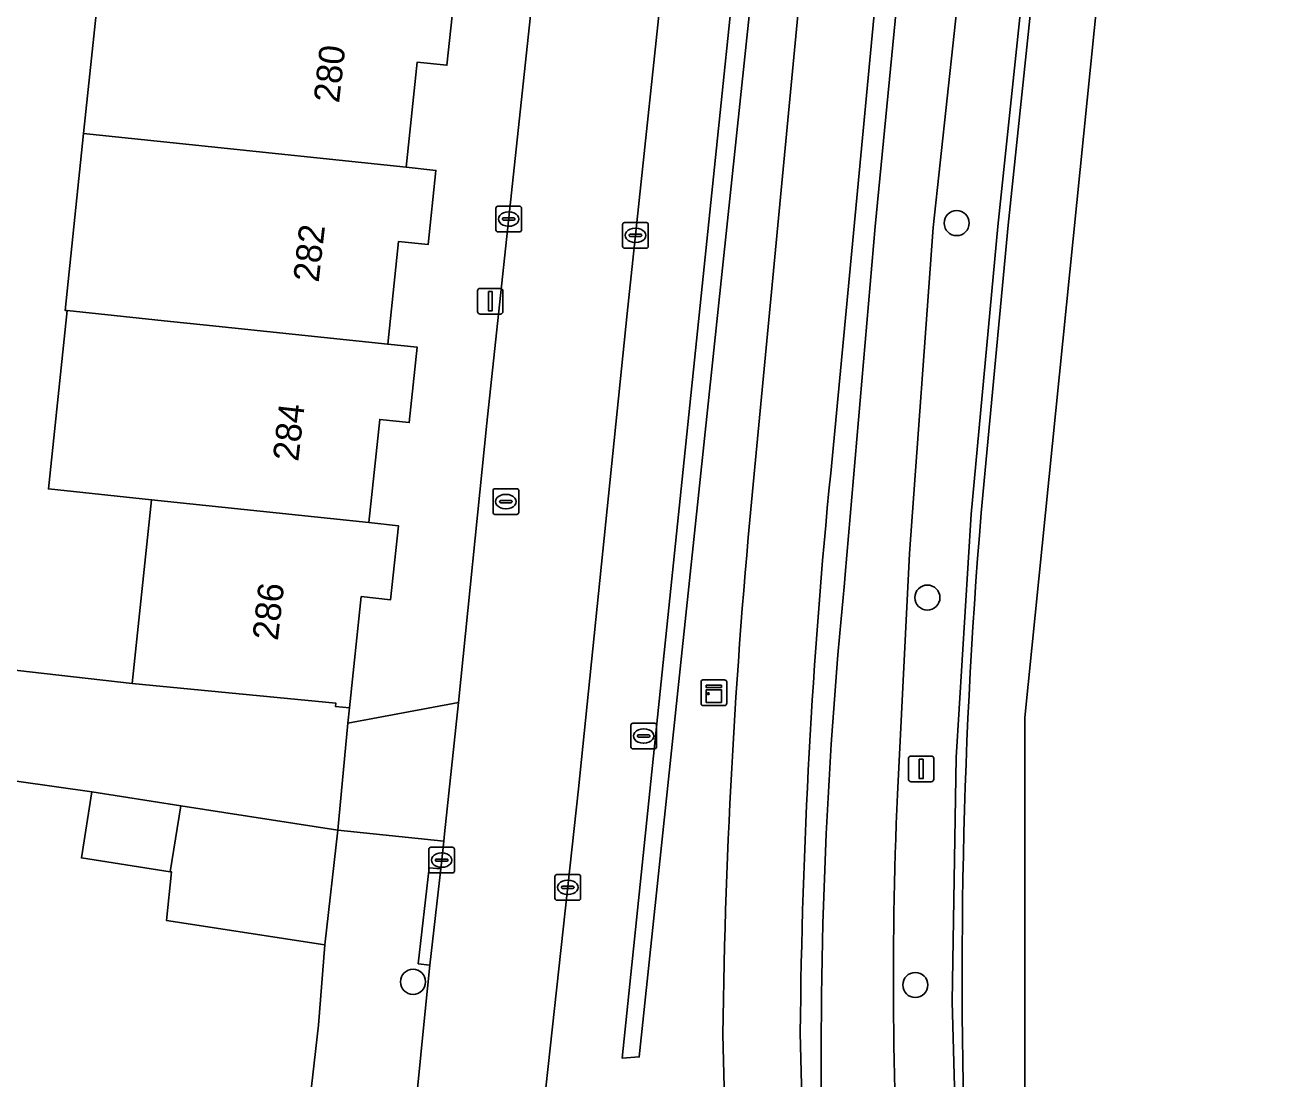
# Model space of a CAD drawing. Extents: x 161483 to 162250, y 379484 to 380833.
# Drawn here: x 162192.32 to 162241.14, y 380561.92 to 380603.01 of the extents above; entities that cross this region are included whole.
import ezdxf

# ---------------------------------------------------------------- set-up
doc = ezdxf.new("R2010")
doc.units = 0
for name, color, linetype in [('IMGEO_Berm_groen', 7, 'Continuous'), ('IMGEO_Berm_open', 7, 'Continuous'), ('IMGEO_Boom', 7, 'Continuous'), ('IMGEO_Erf', 7, 'Continuous'), ('IMGEO_Fietspad_gesloten', 7, 'Continuous'), ('IMGEO_Groenvoorziening', 7, 'Continuous'), ('IMGEO_Haag', 7, 'Continuous'), ('IMGEO_Kast', 7, 'Continuous'), ('IMGEO_Kolk', 7, 'Continuous'), ('IMGEO_Lichtmast', 7, 'Continuous'), ('IMGEO_Pand', 7, 'Continuous'), ('IMGEO_Pand_nummerreeks', 7, 'Continuous'), ('IMGEO_Rijbaan_lokaal_gesloten', 7, 'Continuous'), ('IMGEO_Rijbaan_lokaal_open', 7, 'Continuous'), ('IMGEO_Rioolput', 7, 'Continuous'), ('IMGEO_Voetpad_open', 7, 'Continuous'), ('IMGEO_Waterloop', 7, 'Continuous')]:
    doc.layers.add(name, color=color, linetype=linetype)

msp = doc.modelspace()

# ---------------------------------------------------------------- linework, layer by layer
at = {"layer": 'IMGEO_Berm_groen'}
for points in [[(162224.713, 380641.051), (162224.538, 380641.02), (162216.272, 380562.775), (162215.601, 380562.731), (162223.699, 380640.873), (162221.566, 380640.501)], [(162229.101, 380641.182), (162226.52, 380615.007), (162223.737, 380585.536)], [(162220.785, 380585.791), (162225.936, 380639.994)], [(162220.819, 380639.763), (162220.541, 380637.397), (162219.458, 380626.895), (162217.533, 380608.049), (162215.799, 380591.762), (162213.904, 380573.225), (162211.859, 380554.56), (162210.093, 380537.653), (162208.747, 380525.315), (162207.742, 380514.518)], [(162235.062, 380511.361), (162234.885, 380513.834), (162234.485, 380513.815), (162233.282, 380522.077), (162233.255, 380522.263), (162230.376, 380540.774), (162229.367, 380548.085), (162228.73, 380555.438), (162228.472, 380564.942), (162228.634, 380574.447), (162229.215, 380583.936), (162230.258, 380595.154), (162234.178, 380632.445)], [(162224.277, 380581.251), (162224.306, 380581.587), (162225.474, 380595.156), (162228.933, 380630.72)], [(162231.557, 380630.432), (162227.735, 380595.12), (162226.805, 380582.401), (162226.337, 380573.015)]]:
    msp.add_lwpolyline(points, dxfattribs=at)
for centre, radius, start, end in [((162472.789, 380560.424), 253.277, 174.2519, 179.27065), ((162464.968, 380561.482), 242.427, 174.30564, 179.47199), ((162411.249, 380562.762), 187.884, 174.35261, 188.00974), ((162396.409, 380565.793), 170.225, 177.5683, 189.98095), ((162514.381, 380569.662), 294.911, 181.16858, 187.55093), ((162503.782, 380569.005), 281.28, 181.07737, 187.68399)]:
    msp.add_arc(centre, radius, start, end, dxfattribs=at)
at = {"layer": 'IMGEO_Berm_open'}
msp.add_lwpolyline([(162229.611, 380583.991), (162230.654, 380595.209), (162234.565, 380632.408), (162234.178, 380632.445), (162230.258, 380595.154), (162229.215, 380583.936), (162228.634, 380574.447), (162228.472, 380564.942), (162228.73, 380555.438), (162229.367, 380548.085), (162230.376, 380540.774), (162233.255, 380522.263), (162233.282, 380522.077), (162234.485, 380513.815), (162234.885, 380513.834), (162234.326, 380517.976), (162233.651, 380522.318), (162230.772, 380540.829)], dxfattribs=at)
msp.add_arc((162444.439, 380566.082), 215.574, 175.23454, 182.81545, dxfattribs=at)
at = {"layer": 'IMGEO_Boom'}
for centre in [(162228.651, 380595.288), (162227.509, 380580.688), (162207.449, 380565.705), (162227.038, 380565.583)]:
    msp.add_circle(centre, 0.489, dxfattribs=at)
at = {"layer": 'IMGEO_Erf'}
for points in [[(162180.13, 380579.2), (162196.499, 380577.333), (162197.254, 380584.501), (162193.231, 380584.923), (162193.961, 380591.878), (162193.877, 380591.887), (162194.601, 380598.787), (162195.335, 380605.781), (162199.449, 380605.35), (162200.181, 380612.3), (162200.916, 380619.281), (162201.646, 380626.22), (162202.38, 380633.192), (162197.999, 380633.652), (162198.732, 380640.613), (162203.113, 380640.152), (162203.151, 380640.512), (162188.75, 380641.941)], [(162204.005, 380567.147), (162197.838, 380568.092), (162198.029, 380569.988), (162197.98, 380569.996), (162194.515, 380570.537), (162194.916, 380573.108), (162187.741, 380574.129)], [(162146.585, 380550.348), (162150.266, 380549.742), (162151.977, 380561.106), (162153.801, 380560.821), (162154.318, 380564.132), (162161.433, 380563.022), (162160.652, 380558.083), (162167.492, 380557.015), (162174.435, 380555.931), (162174.973, 380559.337), (162181.903, 380558.242), (162181.368, 380554.848), (162188.299, 380553.766), (162188.886, 380557.523), (162193.753, 380556.763), (162194.77, 380557.404), (162195.955, 380557.218), (162195.247, 380552.681), (162197.403, 380552.344), (162202.343, 380551.572), (162202.593, 380553.758), (162203.763, 380564.02), (162204.005, 380567.147)]]:
    msp.add_lwpolyline(points, dxfattribs=at)
at = {"layer": 'IMGEO_Fietspad_gesloten'}
for points in [[(162223.737, 380585.536), (162226.52, 380615.007), (162229.101, 380641.182), (162229.656, 380645.947), (162238.893, 380727.427), (162239.521, 380733.219), (162240.819, 380744.707), (162241.143, 380747.655)], [(162237.994, 380746.353), (162237.823, 380744.988), (162236.289, 380731.514), (162235.562, 380724.974), (162226.483, 380644.682), (162225.936, 380639.994), (162220.785, 380585.791)]]:
    msp.add_lwpolyline(points, dxfattribs=at)
for centre, radius, start, end in [((162472.789, 380560.424), 253.277, 174.2519, 179.27065), ((162464.968, 380561.482), 242.427, 174.30564, 179.47199), ((162514.381, 380569.662), 294.911, 181.16858, 187.55093), ((162503.782, 380569.005), 281.28, 181.07737, 187.68399)]:
    msp.add_arc(centre, radius, start, end, dxfattribs=at)
at = {"layer": 'IMGEO_Groenvoorziening'}
msp.add_lwpolyline([(162223.699, 380640.873), (162215.601, 380562.731), (162216.272, 380562.775), (162224.538, 380641.02)], close=True, dxfattribs=at)
at = {"layer": 'IMGEO_Haag'}
msp.add_lwpolyline([(162223.699, 380640.873), (162215.601, 380562.731), (162216.272, 380562.775), (162224.538, 380641.02)], close=True, dxfattribs=at)
at = {"layer": 'IMGEO_Kast'}
for p, q in [((162218.681, 380576.552), (162218.681, 380577.393)), ((162218.681, 380577.393), (162218.681, 380576.552)), ((162218.756, 380577.477), (162219.597, 380577.477)), ((162219.597, 380577.477), (162218.756, 380577.477)), ((162219.681, 380577.402), (162219.681, 380576.561)), ((162219.681, 380576.561), (162219.681, 380577.402)), ((162219.606, 380576.477), (162218.765, 380576.477)), ((162218.765, 380576.477), (162219.606, 380576.477))]:
    msp.add_line(p, q, dxfattribs=at)
for points in [[(162218.876, 380577.267), (162219.476, 380577.267), (162219.476, 380577.182), (162218.876, 380577.182), (162218.876, 380577.267)], [(162218.876, 380577.092), (162219.476, 380577.092), (162219.476, 380576.603), (162218.876, 380576.603), (162218.876, 380577.092)]]:
    msp.add_lwpolyline(points, dxfattribs=at)
msp.add_circle((162218.96, 380576.941), 0.0377, dxfattribs=at)
for centre, start, end in [((162218.759, 380577.399), 92.4484, 184.2845), ((162218.759, 380577.399), 92.4484, 184.2845), ((162219.603, 380577.399), 2.4484, 94.2845), ((162219.603, 380577.399), 2.4484, 94.2845), ((162218.759, 380576.555), 182.4484, 274.2845), ((162218.759, 380576.555), 182.4484, 274.2845), ((162219.603, 380576.555), 272.4484, 4.2845), ((162219.603, 380576.555), 272.4484, 4.2845)]:
    msp.add_arc(centre, 0.0779, start, end, dxfattribs=at)
at = {"layer": 'IMGEO_Kolk'}
for p, q in [((162210.678, 380595.02), (162210.678, 380595.872)), ((162210.753, 380595.946), (162211.605, 380595.946)), ((162211.679, 380595.872), (162211.679, 380595.02)), ((162210.937, 380595.44), (162210.937, 380595.452)), ((162211.375, 380595.403), (162210.977, 380595.403)), ((162210.98, 380595.489), (162211.378, 380595.489)), ((162211.166, 380595.726), (162211.191, 380595.726)), ((162211.421, 380595.452), (162211.421, 380595.44)), ((162211.605, 380594.946), (162210.753, 380594.946)), ((162211.189, 380595.166), (162211.164, 380595.166)), ((162215.624, 380594.384), (162215.624, 380595.236)), ((162215.699, 380595.31), (162216.551, 380595.31)), ((162216.112, 380595.09), (162216.137, 380595.09)), ((162216.625, 380595.236), (162216.625, 380594.384)), ((162215.883, 380594.804), (162215.883, 380594.816)), ((162216.321, 380594.767), (162215.923, 380594.767)), ((162215.926, 380594.853), (162216.324, 380594.853)), ((162216.135, 380594.53), (162216.11, 380594.53)), ((162216.367, 380594.816), (162216.367, 380594.804)), ((162216.551, 380594.31), (162215.699, 380594.31)), ((162208.139, 380570.95), (162208.991, 380570.95)), ((162208.064, 380570.024), (162208.064, 380570.876)), ((162208.323, 380570.444), (162208.323, 380570.456)), ((162208.366, 380570.493), (162208.764, 380570.493)), ((162208.552, 380570.73), (162208.577, 380570.73)), ((162208.807, 380570.456), (162208.807, 380570.444)), ((162209.065, 380570.876), (162209.065, 380570.024)), ((162208.761, 380570.407), (162208.363, 380570.407)), ((162208.575, 380570.17), (162208.55, 380570.17)), ((162208.991, 380569.95), (162208.139, 380569.95)), ((162212.984, 380568.963), (162212.984, 380569.815)), ((162213.059, 380569.889), (162213.911, 380569.889)), ((162213.472, 380569.669), (162213.497, 380569.669)), ((162213.985, 380569.815), (162213.985, 380568.963)), ((162213.243, 380569.383), (162213.243, 380569.395)), ((162213.681, 380569.346), (162213.283, 380569.346)), ((162213.286, 380569.432), (162213.684, 380569.432)), ((162213.495, 380569.109), (162213.47, 380569.109)), ((162213.727, 380569.395), (162213.727, 380569.383)), ((162213.911, 380568.889), (162213.059, 380568.889))]:
    msp.add_line(p, q, dxfattribs=at)
for points in [[(162210.678, 380595.02), (162210.678, 380595.872)], [(162210.753, 380595.946), (162211.605, 380595.946)], [(162211.679, 380595.872), (162211.679, 380595.02)], [(162211.605, 380594.946), (162210.753, 380594.946)], [(162215.624, 380594.384), (162215.624, 380595.236)], [(162215.699, 380595.31), (162216.551, 380595.31)], [(162216.625, 380595.236), (162216.625, 380594.384)], [(162216.551, 380594.31), (162215.699, 380594.31)], [(162208.139, 380570.95), (162208.991, 380570.95)], [(162208.064, 380570.024), (162208.064, 380570.876)], [(162209.065, 380570.876), (162209.065, 380570.024)], [(162208.991, 380569.95), (162208.139, 380569.95)], [(162212.984, 380568.963), (162212.984, 380569.815)], [(162213.059, 380569.889), (162213.911, 380569.889)], [(162213.985, 380569.815), (162213.985, 380568.963)], [(162213.911, 380568.889), (162213.059, 380568.889)]]:
    msp.add_lwpolyline(points, dxfattribs=at)
for centre, radius, start, end in [((162210.755, 380595.87), 0.0765, 91.552, 178.448), ((162210.755, 380595.87), 0.0765, 91.552, 178.448), ((162211.603, 380595.87), 0.0765, 1.552, 88.448), ((162211.603, 380595.87), 0.0765, 1.552, 88.448), ((162210.977, 380595.449), 0.0403, 85.8775, 175.7526), ((162210.974, 380595.439), 0.0366, 178.938, 274.7102), ((162211.378, 380595.446), 0.043, 264.8664, 352.4533), ((162211.382, 380595.451), 0.0386, 1.7309, 96.639), ((162210.755, 380595.022), 0.0765, 181.552, 268.448), ((162210.755, 380595.022), 0.0765, 181.552, 268.448), ((162211.603, 380595.022), 0.0765, 271.552, 358.448), ((162211.603, 380595.022), 0.0765, 271.552, 358.448), ((162215.701, 380595.234), 0.0765, 91.552, 178.448), ((162215.701, 380595.234), 0.0765, 91.552, 178.448), ((162216.549, 380595.234), 0.0765, 1.552, 88.448), ((162216.549, 380595.234), 0.0765, 1.552, 88.448), ((162215.701, 380594.386), 0.0765, 181.552, 268.448), ((162215.701, 380594.386), 0.0765, 181.552, 268.448), ((162215.923, 380594.813), 0.0403, 85.8775, 175.7526), ((162215.92, 380594.803), 0.0366, 178.938, 274.7102), ((162216.324, 380594.81), 0.043, 264.8664, 352.4533), ((162216.328, 380594.815), 0.0386, 1.7309, 96.639), ((162216.549, 380594.386), 0.0765, 271.552, 358.448), ((162216.549, 380594.386), 0.0765, 271.552, 358.448), ((162208.141, 380570.874), 0.0765, 91.552, 178.448), ((162208.141, 380570.874), 0.0765, 91.552, 178.448), ((162208.989, 380570.874), 0.0765, 1.552, 88.448), ((162208.989, 380570.874), 0.0765, 1.552, 88.448), ((162208.363, 380570.453), 0.0403, 85.8775, 175.7526), ((162208.768, 380570.455), 0.0386, 1.7309, 96.639), ((162208.141, 380570.026), 0.0765, 181.552, 268.448), ((162208.141, 380570.026), 0.0765, 181.552, 268.448), ((162208.36, 380570.443), 0.0366, 178.938, 274.7102), ((162208.764, 380570.45), 0.043, 264.8664, 352.4533), ((162208.989, 380570.026), 0.0765, 271.552, 358.448), ((162208.989, 380570.026), 0.0765, 271.552, 358.448), ((162213.061, 380569.813), 0.0765, 91.552, 178.448), ((162213.061, 380569.813), 0.0765, 91.552, 178.448), ((162213.909, 380569.813), 0.0765, 1.552, 88.448), ((162213.909, 380569.813), 0.0765, 1.552, 88.448), ((162213.283, 380569.392), 0.0403, 85.8775, 175.7526), ((162213.28, 380569.382), 0.0366, 178.938, 274.7102), ((162213.684, 380569.389), 0.043, 264.8664, 352.4533), ((162213.688, 380569.394), 0.0386, 1.7309, 96.639), ((162213.061, 380568.965), 0.0765, 181.552, 268.448), ((162213.061, 380568.965), 0.0765, 181.552, 268.448), ((162213.909, 380568.965), 0.0765, 271.552, 358.448), ((162213.909, 380568.965), 0.0765, 271.552, 358.448)]:
    msp.add_arc(centre, radius, start, end, dxfattribs=at)
for centre, major_axis, ratio, start_param, end_param in [((162211.165, 380595.446), (-0.387, 0.002), 0.722429, 4.712389, 7.853982), ((162211.19, 380595.446), (-0.39, 0.002), 0.717154, 1.570796, 4.712389), ((162216.111, 380594.81), (-0.387, 0.002), 0.722429, 4.712389, 7.853982), ((162216.136, 380594.81), (-0.39, 0.002), 0.717154, 1.570796, 4.712389), ((162208.551, 380570.45), (-0.387, 0.002), 0.722429, 4.712389, 7.853982), ((162208.576, 380570.45), (-0.39, 0.002), 0.717154, 1.570796, 4.712389), ((162213.471, 380569.389), (-0.387, 0.002), 0.722429, 4.712389, 7.853982), ((162213.496, 380569.389), (-0.39, 0.002), 0.717154, 1.570796, 4.712389)]:
    msp.add_ellipse(centre, major_axis=major_axis, ratio=ratio, start_param=start_param, end_param=end_param, dxfattribs=at)
at = {"layer": 'IMGEO_Lichtmast'}
for p, q in [((162209.966, 380591.844), (162209.966, 380592.644)), ((162209.966, 380592.644), (162209.966, 380591.844)), ((162210.066, 380592.744), (162210.856, 380592.744)), ((162210.856, 380592.744), (162210.066, 380592.744)), ((162210.956, 380592.644), (162210.956, 380591.844)), ((162210.956, 380591.844), (162210.956, 380592.644)), ((162210.856, 380591.744), (162210.066, 380591.744)), ((162210.066, 380591.744), (162210.856, 380591.744)), ((162226.771, 380573.608), (162226.771, 380574.408)), ((162226.771, 380574.408), (162226.771, 380573.608)), ((162226.871, 380574.508), (162227.661, 380574.508)), ((162227.661, 380574.508), (162226.871, 380574.508)), ((162227.761, 380574.408), (162227.761, 380573.608)), ((162227.761, 380573.608), (162227.761, 380574.408)), ((162227.661, 380573.508), (162226.871, 380573.508)), ((162226.871, 380573.508), (162227.661, 380573.508))]:
    msp.add_line(p, q, dxfattribs=at)
for points in [[(162210.386, 380592.619), (162210.536, 380592.619), (162210.536, 380591.869), (162210.386, 380591.869), (162210.386, 380592.619)], [(162227.191, 380574.383), (162227.341, 380574.383), (162227.341, 380573.633), (162227.191, 380573.633), (162227.191, 380574.383)]]:
    msp.add_lwpolyline(points, dxfattribs=at)
for centre, start, end in [((162210.066, 380592.644), 90, 180), ((162210.066, 380592.644), 90, 180), ((162210.856, 380592.644), 0, 90), ((162210.856, 380592.644), 360, 90), ((162210.066, 380591.844), 180, 270), ((162210.066, 380591.844), 180, 270), ((162210.856, 380591.844), 270, 0), ((162210.856, 380591.844), 270, 0), ((162226.871, 380574.408), 90, 180), ((162226.871, 380574.408), 90, 180), ((162227.661, 380574.408), 0, 90), ((162227.661, 380574.408), 360, 90), ((162226.871, 380573.608), 180, 270), ((162226.871, 380573.608), 180, 270), ((162227.661, 380573.608), 270, 0), ((162227.661, 380573.608), 270, 0)]:
    msp.add_arc(centre, 0.1, start, end, dxfattribs=at)
at = {"layer": 'IMGEO_Pand'}
for points in [[(162207.918, 380604.462), (162203.683, 380604.906), (162199.449, 380605.35), (162195.335, 380605.781), (162194.601, 380598.787), (162198.712, 380598.356), (162207.184, 380597.467), (162207.615, 380601.564), (162208.77, 380601.443), (162209.076, 380604.34)], [(162206.882, 380594.576), (162208.035, 380594.454), (162208.339, 380597.345), (162207.184, 380597.467), (162198.712, 380598.356), (162194.601, 380598.787), (162193.877, 380591.887), (162193.961, 380591.878), (162197.986, 380591.456), (162199.26, 380591.323), (162206.46, 380590.568)], [(162206.46, 380590.568), (162199.26, 380591.323), (162197.986, 380591.456), (162193.961, 380591.878), (162193.231, 380584.923), (162197.254, 380584.501), (162205.73, 380583.612), (162206.153, 380587.634), (162207.303, 380587.513), (162207.612, 380590.447)], [(162205.73, 380583.612), (162197.254, 380584.501), (162196.499, 380577.333), (162204.437, 380576.577), (162204.423, 380576.443), (162204.971, 380576.385), (162205.428, 380580.726), (162206.576, 380580.605), (162206.88, 380583.49)], [(162198.386, 380572.568), (162194.916, 380573.108), (162194.515, 380570.537), (162197.98, 380569.996)], [(162198.386, 380572.568), (162197.98, 380569.996), (162198.029, 380569.988), (162197.838, 380568.092), (162204.005, 380567.147), (162204.517, 380571.615)]]:
    msp.add_lwpolyline(points, close=True, dxfattribs=at)
at = {"layer": 'IMGEO_Rijbaan_lokaal_gesloten'}
for points in [[(162236.98, 380632.149), (162236.973, 380632.15), (162234.565, 380632.408), (162230.654, 380595.209), (162229.611, 380583.991)], [(162230.772, 380540.829), (162233.651, 380522.318), (162234.326, 380517.976), (162234.885, 380513.834), (162237.166, 380513.944), (162237.206, 380514.575), (162231.316, 380549.081), (162231.316, 380576.014), (162236.98, 380632.149)]]:
    msp.add_lwpolyline(points, dxfattribs=at)
msp.add_arc((162444.439, 380566.082), 215.574, 175.23454, 182.81545, dxfattribs=at)
at = {"layer": 'IMGEO_Rijbaan_lokaal_open'}
for points in [[(162207.742, 380514.518), (162208.747, 380525.315), (162210.093, 380537.653), (162211.859, 380554.56), (162213.904, 380573.225), (162215.799, 380591.762), (162217.533, 380608.049), (162219.458, 380626.895), (162220.541, 380637.397), (162220.819, 380639.763), (162221.281, 380644.42), (162221.532, 380646.954), (162221.544, 380647.07), (162221.691, 380648.069), (162223.196, 380662.517), (162225.14, 380681.803), (162227.14, 380700.058), (162228.312, 380710.546)], [(162216.367, 380644.351), (162215.987, 380640.612), (162215.769, 380638.584), (162214.391, 380625.756), (162212.257, 380605.46), (162210.323, 380587.494), (162209.224, 380576.597), (162208.674, 380571.47), (162208.645, 380571.196), (162208.53, 380570.113), (162208.102, 380566.353), (162207.92, 380564.561), (162207.41, 380559.46), (162205.875, 380543.702)], [(162187.741, 380574.129), (162194.916, 380573.108), (162198.386, 380572.568), (162204.517, 380571.615), (162204.907, 380575.788), (162204.971, 380576.385), (162204.423, 380576.443), (162204.437, 380576.577), (162196.499, 380577.333), (162180.13, 380579.2)]]:
    msp.add_lwpolyline(points, dxfattribs=at)
at = {"layer": 'IMGEO_Rioolput'}
for p, q in [((162210.568, 380584.005), (162210.568, 380584.857)), ((162210.643, 380584.931), (162211.495, 380584.931)), ((162211.056, 380584.711), (162211.081, 380584.711)), ((162211.569, 380584.857), (162211.569, 380584.005)), ((162210.827, 380584.425), (162210.827, 380584.437)), ((162211.265, 380584.388), (162210.867, 380584.388)), ((162210.87, 380584.474), (162211.268, 380584.474)), ((162211.079, 380584.151), (162211.054, 380584.151)), ((162211.311, 380584.437), (162211.311, 380584.425)), ((162211.495, 380583.931), (162210.643, 380583.931)), ((162215.943, 380574.864), (162215.943, 380575.716)), ((162216.018, 380575.79), (162216.87, 380575.79)), ((162216.245, 380575.333), (162216.643, 380575.333)), ((162216.431, 380575.57), (162216.456, 380575.57)), ((162216.944, 380575.716), (162216.944, 380574.864)), ((162216.202, 380575.284), (162216.202, 380575.296)), ((162216.64, 380575.247), (162216.242, 380575.247)), ((162216.454, 380575.01), (162216.429, 380575.01)), ((162216.686, 380575.296), (162216.686, 380575.284)), ((162216.87, 380574.79), (162216.018, 380574.79))]:
    msp.add_line(p, q, dxfattribs=at)
for points in [[(162210.568, 380584.005), (162210.568, 380584.857)], [(162210.643, 380584.931), (162211.495, 380584.931)], [(162211.569, 380584.857), (162211.569, 380584.005)], [(162211.495, 380583.931), (162210.643, 380583.931)], [(162215.943, 380574.864), (162215.943, 380575.716)], [(162216.018, 380575.79), (162216.87, 380575.79)], [(162216.944, 380575.716), (162216.944, 380574.864)], [(162216.87, 380574.79), (162216.018, 380574.79)]]:
    msp.add_lwpolyline(points, dxfattribs=at)
for centre, radius, start, end in [((162210.645, 380584.855), 0.0765, 91.552, 178.448), ((162210.645, 380584.855), 0.0765, 91.552, 178.448), ((162211.493, 380584.855), 0.0765, 1.552, 88.448), ((162211.493, 380584.855), 0.0765, 1.552, 88.448), ((162210.867, 380584.434), 0.0403, 85.8775, 175.7526), ((162210.864, 380584.424), 0.0366, 178.938, 274.7102), ((162211.268, 380584.431), 0.043, 264.8664, 352.4533), ((162211.272, 380584.436), 0.0386, 1.7309, 96.639), ((162210.645, 380584.007), 0.0765, 181.552, 268.448), ((162210.645, 380584.007), 0.0765, 181.552, 268.448), ((162211.493, 380584.007), 0.0765, 271.552, 358.448), ((162211.493, 380584.007), 0.0765, 271.552, 358.448), ((162216.02, 380575.714), 0.0765, 91.552, 178.448), ((162216.02, 380575.714), 0.0765, 91.552, 178.448), ((162216.242, 380575.293), 0.0403, 85.8775, 175.7526), ((162216.647, 380575.295), 0.0386, 1.7309, 96.639), ((162216.868, 380575.714), 0.0765, 1.552, 88.448), ((162216.868, 380575.714), 0.0765, 1.552, 88.448), ((162216.02, 380574.866), 0.0765, 181.552, 268.448), ((162216.02, 380574.866), 0.0765, 181.552, 268.448), ((162216.239, 380575.283), 0.0366, 178.938, 274.7102), ((162216.643, 380575.29), 0.043, 264.8664, 352.4533), ((162216.868, 380574.866), 0.0765, 271.552, 358.448), ((162216.868, 380574.866), 0.0765, 271.552, 358.448)]:
    msp.add_arc(centre, radius, start, end, dxfattribs=at)
for centre, major_axis, ratio, start_param, end_param in [((162211.055, 380584.431), (-0.387, 0.002), 0.722429, 4.712389, 7.853982), ((162211.08, 380584.431), (-0.39, 0.002), 0.717154, 1.570796, 4.712389), ((162216.43, 380575.29), (-0.387, 0.002), 0.722429, 4.712389, 7.853982), ((162216.455, 380575.29), (-0.39, 0.002), 0.717154, 1.570796, 4.712389)]:
    msp.add_ellipse(centre, major_axis=major_axis, ratio=ratio, start_param=start_param, end_param=end_param, dxfattribs=at)
at = {"layer": 'IMGEO_Voetpad_open'}
for points in [[(162209.076, 380604.34), (162208.77, 380601.443), (162207.615, 380601.564), (162207.184, 380597.467), (162208.339, 380597.345), (162208.035, 380594.454), (162206.882, 380594.576), (162206.46, 380590.568), (162207.612, 380590.447), (162207.303, 380587.513), (162206.153, 380587.634), (162205.73, 380583.612), (162206.88, 380583.49), (162206.576, 380580.605), (162205.428, 380580.726), (162204.971, 380576.385), (162204.907, 380575.788), (162209.224, 380576.597), (162210.323, 380587.494), (162212.257, 380605.46)], [(162207.41, 380559.46), (162207.92, 380564.561), (162208.102, 380566.353), (162207.653, 380566.411), (162208.076, 380570.155), (162208.53, 380570.113), (162208.645, 380571.196), (162204.517, 380571.615), (162204.005, 380567.147), (162203.763, 380564.02), (162202.593, 380553.758), (162202.343, 380551.572), (162201.03, 380543.166), (162200.83, 380541.885), (162200.424, 380538.748)]]:
    msp.add_lwpolyline(points, dxfattribs=at)
for points in [[(162208.645, 380571.196), (162208.674, 380571.47), (162209.224, 380576.597), (162204.907, 380575.788), (162204.517, 380571.615)], [(162208.102, 380566.353), (162208.53, 380570.113), (162208.076, 380570.155), (162207.653, 380566.411)]]:
    msp.add_lwpolyline(points, close=True, dxfattribs=at)
at = {"layer": 'IMGEO_Waterloop'}
for points in [[(162228.933, 380630.72), (162225.474, 380595.156), (162224.306, 380581.587), (162224.277, 380581.251)], [(162226.337, 380573.015), (162226.805, 380582.401), (162227.735, 380595.12), (162231.557, 380630.432)]]:
    msp.add_lwpolyline(points, dxfattribs=at)
for centre, radius, start, end in [((162411.249, 380562.762), 187.884, 174.35261, 188.00974), ((162396.409, 380565.793), 170.225, 177.5683, 189.98095)]:
    msp.add_arc(centre, radius, start, end, dxfattribs=at)

# ---------------------------------------------------------------- texts
at = {"layer": 'IMGEO_Pand_nummerreeks'}
for s, rotation, p in [('280', 83.5029, (162204.561, 380599.947)), ('282', 83.5029, (162203.766, 380592.955)), ('284', 83.5029, (162202.971, 380585.972)), ('286', 83.5053, (162202.175, 380578.985))]:
    msp.add_text(s, height=1, rotation=rotation, dxfattribs=at).set_placement(p)

doc.saveas('drawing.dxf')
